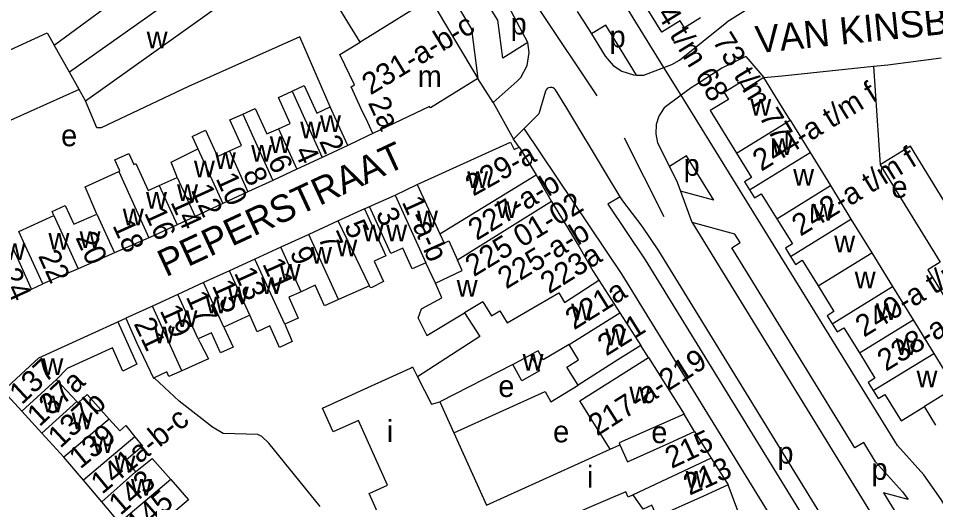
# Model space of a CAD drawing. Extents: x 159902 to 161769, y 383692 to 384875.
# Drawn here: x 160435.6 to 160604.7, y 384404.5 to 384493.7 of the extents above; entities that cross this region are included whole.
import ezdxf

# ---------------------------------------------------------------- set-up
doc = ezdxf.new("R2010")
doc.units = 0
for name, color, linetype in [('BLT_Basislijn', 7, 'Continuous'), ('BLT_Bebouwing', 7, 'Continuous'), ('BLT_Centroide', 7, 'Continuous'), ('BLT_Huisnummer', 7, 'Continuous'), ('BLT_Huisnummer_ tussenligend', 7, 'Continuous'), ('BLT_Huisnummer_reeks', 7, 'Continuous'), ('BLT_Onderverdeling_panden', 7, 'Continuous'), ('BLT_Straatnaam', 7, 'Continuous'), ('BLT_Vlakafsluiter', 7, 'Continuous')]:
    doc.layers.add(name, color=color, linetype=linetype)

msp = doc.modelspace()

# ---------------------------------------------------------------- linework, layer by layer
at = {"layer": 'BLT_Basislijn'}
for p, q in [((160523.98, 384493.38), (160521.13, 384498.12)), ((160529.51, 384489.27), (160526.01, 384495.83)), ((160570.65, 384495.8), (160566.21, 384493.02)), ((160531.73, 384495.18), (160542.26, 384479.43)), ((160543.91, 384492.48), (160541.26, 384490.85)), ((160549.6, 384483.28), (160543.91, 384492.48)), ((160569.75, 384486.69), (160573.06, 384482.85)), ((160595.93, 384485.18), (160605.79, 384486.44)), ((160576.42, 384483.14), (160593.3, 384484.91)), ((160593.3, 384484.91), (160595.93, 384485.18)), ((160593.3, 384484.91), (160594.52, 384466.73)), ((160523.14, 384478.19), (160520.33, 384482.61)), ((160523.14, 384478.19), (160527.56, 384482.17)), ((160573.06, 384482.85), (160576.42, 384483.14)), ((160597.68, 384415), (160557.79, 384479.54)), ((160528.88, 384473.45), (160526.89, 384471.45)), ((160527.92, 384469.99), (160526.89, 384471.45)), ((160547.32, 384471.68), (160554.59, 384457.21)), ((160563.86, 384460.2), (160557.69, 384461.9)), ((160557.69, 384461.9), (160559.8, 384456.17)), ((160499.41, 384458.61), (160500.32, 384459.02)), ((160559.8, 384456.17), (160559.83, 384456.12)), ((160567.72, 384453.96), (160559.83, 384456.12)), ((160559.83, 384456.12), (160588.59, 384409.38)), ((160438.01, 384443.83), (160440.09, 384444.77)), ((160453.93, 384437.79), (160455.38, 384438.44)), ((160551.79, 384431.24), (160550.39, 384433.42)), ((160604.77, 384418.77), (160602.68, 384422.17)), ((160560.26, 384417.57), (160558.34, 384420.75)), ((160588.59, 384409.38), (160624.95, 384350.29)), ((160569.09, 384400.82), (160566.48, 384407.73))]:
    msp.add_line(p, q, dxfattribs=at)
for points in [[(160554.62, 384484.67), (160538.91, 384510.09), (160536.76, 384514.24), (160535.06, 384518.82), (160533.13, 384522.83), (160488.13, 384596.23)], [(160465.4, 384574.15), (160476.48, 384562.76), (160510.57, 384506), (160519.16, 384491.7), (160520.33, 384482.61)], [(160538.63, 384494.97), (160539.82, 384493.21), (160541.26, 384490.85)], [(160529.51, 384489.27), (160524.89, 384486.38), (160523.98, 384493.38)], [(160554.62, 384484.67), (160556.1, 384485.24), (160557.48, 384486.02), (160566.21, 384493.02)], [(160541.26, 384490.85), (160543.77, 384486.73), (160545.24, 384485.06), (160546.86, 384483.99), (160549.05, 384483.3), (160549.6, 384483.28)], [(160493.06, 384477.4), (160487.46, 384490.3), (160466.94, 384481.17), (160450.84, 384473.53), (160450.03, 384473.53), (160447.94, 384478.5)], [(160527.56, 384482.17), (160528.27, 384482.8), (160529.42, 384485.03), (160529.78, 384487.4), (160529.51, 384489.27)], [(160569.75, 384486.69), (160565.34, 384484.53), (160560.46, 384481.43), (160559.64, 384480.92), (160557.79, 384479.54)], [(160549.6, 384483.28), (160550.91, 384483.24), (160554.62, 384484.67)], [(160546.58, 384460.85), (160544.07, 384464.99), (160536.73, 384477.14), (160534.62, 384480.54), (160534.45, 384480.74), (160534.21, 384480.9), (160533.95, 384480.99), (160533.64, 384480.99), (160533.34, 384480.91), (160533.11, 384480.77), (160532.92, 384480.56), (160532.8, 384480.32), (160531.55, 384476.15), (160528.88, 384473.45)], [(160557.79, 384479.54), (160554.68, 384477.22), (160554, 384476.17)], [(160554, 384476.17), (160553.71, 384475.72), (160553.21, 384474.17), (160553.11, 384472.41), (160553.46, 384470.79), (160555.64, 384466.43)], [(160500.93, 384472.53), (160500, 384472.07), (160496.35, 384470.28)], [(160609.76, 384337.83), (160611.06, 384340.84), (160609.15, 384344.91), (160606.34, 384350), (160546.95, 384446.54), (160528.88, 384473.45)], [(160563.86, 384460.2), (160558.8, 384468.4), (160555.64, 384466.43)], [(160555.64, 384466.43), (160557.08, 384463.56), (160557.69, 384461.9)], [(160546.58, 384460.85), (160544.3, 384459.45), (160551.15, 384449.24), (160610.66, 384352.52), (160613.6, 384347.18), (160616.84, 384340.29), (160619.41, 384341.88)], [(160619.41, 384341.88), (160616.28, 384348.55), (160613.26, 384354.03), (160553.68, 384450.86), (160550.6, 384455.44), (160547.04, 384460.09), (160546.58, 384460.85)], [(160593.66, 384411.98), (160591.48, 384415.53), (160589.87, 384414.55), (160570.02, 384446.78), (160567.16, 384451.43), (160568.69, 384452.39), (160567.72, 384453.96)], [(160491.25, 384403.78), (160481.76, 384415.42), (160480.46, 384416.68), (160479.73, 384417.05), (160473.36, 384417.19), (160471.38, 384418.38), (160465.25, 384423.15), (160460.59, 384427.48)], [(160515.89, 384417.33), (160532.75, 384424.94), (160533.75, 384423.03), (160538.82, 384426.15)], [(160644.83, 384338.21), (160643.59, 384342.14), (160640.8, 384348.26), (160626.55, 384371.32), (160620.56, 384381.08), (160605.79, 384405.03), (160602.56, 384409.58), (160597.68, 384415)], [(160593.66, 384411.98), (160598.65, 384406.45), (160599.65, 384405.04)], [(160599.65, 384405.04), (160595.1, 384406.28), (160625.48, 384357.01), (160630.61, 384355.23)]]:
    msp.add_lwpolyline(points, dxfattribs=at)
at = {"layer": 'BLT_Bebouwing'}
for p, q in [((160498.59, 384489.33), (160492.11, 384500)), ((160511.51, 384497.37), (160520.33, 384482.61)), ((160446.78, 384480.59), (160424.32, 384470.55)), ((160447.94, 384478.5), (160446.78, 384480.59)), ((160500.93, 384472.53), (160500, 384474.51)), ((160577.91, 384474.96), (160581.58, 384469.02)), ((160467.63, 384471.97), (160468.67, 384469.68)), ((160496.35, 384470.28), (160491.59, 384468.07)), ((160527.92, 384469.99), (160531.04, 384464.89)), ((160581.58, 384469.02), (160585.33, 384462.93)), ((160491.59, 384468.07), (160486.94, 384465.92)), ((160486.94, 384465.92), (160482.51, 384463.86)), ((160461.54, 384462.9), (160464.87, 384464.42)), ((160482.51, 384463.86), (160477.92, 384461.74)), ((160531.04, 384464.89), (160533.9, 384459.97)), ((160477.92, 384461.74), (160473.26, 384459.58)), ((160505.04, 384461.16), (160509.13, 384463.13)), ((160585.33, 384462.93), (160589.13, 384456.74)), ((160500.32, 384459.02), (160505.04, 384461.16)), ((160473.26, 384459.58), (160468.15, 384457.2)), ((160499.41, 384458.61), (160494.57, 384456.39)), ((160533.9, 384459.97), (160538.95, 384451.71)), ((160468.15, 384457.2), (160464.83, 384455.67)), ((160589.13, 384456.74), (160592.96, 384450.53)), ((160494.57, 384456.39), (160489.14, 384453.9)), ((160489.14, 384453.9), (160483.95, 384451.53)), ((160459.65, 384453.27), (160453.3, 384450.51)), ((160453.3, 384450.51), (160446.58, 384447.59)), ((160483.95, 384451.53), (160479.21, 384449.36)), ((160592.96, 384450.53), (160596.81, 384444.28)), ((160479.21, 384449.36), (160474.48, 384447.19)), ((160512.5, 384444.9), (160510.74, 384448.67)), ((160446.58, 384447.59), (160440.09, 384444.77)), ((160474.48, 384447.19), (160469.74, 384445.02)), ((160469.74, 384445.02), (160465.01, 384442.85)), ((160542.63, 384445.45), (160546.51, 384439.44)), ((160438.01, 384443.83), (160433.52, 384441.87)), ((160500.3, 384444.45), (160494.64, 384441.9)), ((160596.81, 384444.28), (160600.59, 384438.14)), ((160465.01, 384442.85), (160460.28, 384440.68)), ((160460.28, 384440.68), (160455.38, 384438.44)), ((160478.23, 384439.01), (160473.49, 384436.84)), ((160546.51, 384439.44), (160550.39, 384433.42)), ((160600.59, 384438.14), (160604.39, 384431.98)), ((160604.39, 384431.98), (160608.3, 384425.63)), ((160551.79, 384431.24), (160558.34, 384420.75)), ((160500, 384425.67), (160507.91, 384429.24)), ((160491.64, 384421.89), (160500, 384425.67)), ((160608.3, 384425.63), (160602.68, 384422.17)), ((160513.32, 384423.03), (160515.89, 384417.33)), ((160443.95, 384412.85), (160439.91, 384417.29)), ((160560.26, 384417.57), (160563.37, 384412.65)), ((160457.18, 384410.13), (160460.26, 384412.61)), ((160563.37, 384412.65), (160566.48, 384407.73)), ((160450.94, 384404.6), (160447.56, 384408.59)), ((160454.22, 384400.73), (160450.94, 384404.6))]:
    msp.add_line(p, q, dxfattribs=at)
for points in [[(160561.4, 384493.81), (160558.41, 384491.98), (160557.61, 384493.29), (160554.24, 384491.17), (160550.11, 384497.87)], [(160447.94, 384478.5), (160474.03, 384497.07)], [(160500, 384474.51), (160498.81, 384477.06), (160496.92, 384481.11), (160497.55, 384481.49), (160494.83, 384487.04), (160498.59, 384489.33)], [(160520.33, 384482.61), (160511.57, 384477.21), (160511.41, 384477.48), (160500.93, 384472.53)], [(160573.06, 384482.85), (160569.58, 384480.63), (160568.78, 384481.92), (160565.76, 384480.07), (160566.57, 384478.78), (160563.19, 384476.71), (160568.03, 384468.85)], [(160577.91, 384474.96), (160575.71, 384478.54), (160573.06, 384482.85)], [(160486.04, 384480.29), (160488.27, 384481.32), (160490.6, 384476.26), (160493.06, 384477.4)], [(160483.53, 384479.14), (160486.04, 384480.29)], [(160483.55, 384473.38), (160485.7, 384474.36), (160483.53, 384479.14)], [(160476.96, 384476.08), (160479.25, 384477.13)], [(160479.25, 384477.13), (160481.39, 384472.41), (160483.55, 384473.38)], [(160496.35, 384470.28), (160494.25, 384474.82), (160493.06, 384477.4)], [(160474.49, 384469.29), (160476.71, 384470.3), (160474.58, 384474.99), (160476.96, 384476.08)], [(160467.63, 384471.97), (160470.08, 384473.09), (160472.27, 384468.28), (160474.49, 384469.29)], [(160509.13, 384463.13), (160526.36, 384470.91), (160526.98, 384469.54), (160527.92, 384469.99)], [(160454.09, 384465.49), (160454.31, 384465.59), (160453.38, 384467.62), (160455.95, 384468.79), (160456.86, 384466.78), (160457.25, 384466.96), (160459.51, 384461.98), (160461.54, 384462.9)], [(160464.87, 384464.42), (160464.71, 384464.77), (160463.73, 384467.22), (160468.67, 384469.68)], [(160568.03, 384468.85), (160570.77, 384464.4), (160569.5, 384463.6), (160570.41, 384462.11)], [(160614.39, 384429.39), (160619.93, 384432.8), (160608.9, 384450.73), (160611.17, 384452.13), (160600.08, 384470.15), (160594.52, 384466.73)], [(160450.06, 384457.62), (160447.89, 384462.67), (160454.09, 384465.49)], [(160594.52, 384466.73), (160605.58, 384448.76), (160603.33, 384447.37), (160614.39, 384429.39)], [(160570.41, 384462.11), (160571.33, 384460.63), (160572.58, 384461.39), (160575.46, 384456.77)], [(160442.12, 384457.4), (160441.81, 384458.1), (160444.21, 384459.22), (160445.77, 384455.79), (160450.06, 384457.62)], [(160499.41, 384458.61), (160503.37, 384449.96), (160501.21, 384448.98), (160502.92, 384445.2), (160500.73, 384444.13), (160500.49, 384444.03), (160500.3, 384444.45)], [(160510.74, 384448.67), (160508.22, 384447.53), (160506.48, 384451.37), (160504.28, 384450.37), (160500.32, 384459.02)], [(160435.66, 384454.45), (160442.12, 384457.4)], [(160575.46, 384456.77), (160578.35, 384452.15), (160577.05, 384451.35), (160577.97, 384449.86)], [(160464.83, 384455.67), (160459.81, 384453.34), (160459.65, 384453.27)], [(160440.09, 384444.77), (160438.01, 384449.32), (160436.84, 384451.88), (160435.66, 384454.45)], [(160538.95, 384451.71), (160541.52, 384447.18), (160542.63, 384445.45)], [(160438.01, 384443.83), (160435.95, 384448.38), (160434.57, 384451.42)], [(160577.97, 384449.86), (160578.89, 384448.37), (160580.15, 384449.14), (160583.06, 384444.42)], [(160509.29, 384438.49), (160509.93, 384440.19), (160513.68, 384442.21), (160512.5, 384444.9)], [(160487.7, 384443.34), (160485.44, 384442.31), (160487.18, 384438.46), (160484.72, 384437.34)], [(160494.64, 384441.9), (160492.06, 384440.74), (160490.33, 384444.55), (160487.7, 384443.34)], [(160583.06, 384444.42), (160585.97, 384439.7), (160584.73, 384438.9), (160585.64, 384437.41)], [(160455.38, 384438.44), (160457.44, 384433.88), (160460.49, 384427.44), (160460.59, 384427.48)], [(160484.72, 384437.34), (160486.08, 384434.16), (160483.7, 384433.09), (160481.92, 384437.04), (160479.61, 384435.98), (160478.23, 384439.01)], [(160517.87, 384439.44), (160520.67, 384435.07), (160509.19, 384427.64)], [(160509.29, 384438.49), (160510.9, 384435.29), (160517.87, 384439.44)], [(160436.21, 384421.35), (160433.59, 384424.22), (160433.5, 384425.74), (160439.35, 384431.17), (160453.93, 384437.79)], [(160453.93, 384437.79), (160457.4, 384430.01), (160454.82, 384428.72), (160452.91, 384432.98), (160444.59, 384429.18), (160442.58, 384427.17)], [(160473.49, 384436.84), (160475.2, 384433.15), (160472.83, 384432.08), (160471.17, 384435.77), (160468.76, 384434.67)], [(160585.64, 384437.41), (160586.56, 384435.92), (160587.84, 384436.71), (160590.69, 384432.06)], [(160468.76, 384434.67), (160469.1, 384433.93), (160470.64, 384430.99), (160465.73, 384428.79)], [(160537.15, 384433.59), (160532.34, 384430.79), (160531.43, 384432.44)], [(160538.82, 384426.15), (160536.73, 384429.41), (160538.88, 384430.81), (160537.15, 384433.59)], [(160550.39, 384433.42), (160546.15, 384430.77), (160538.82, 384426.15)], [(160530.02, 384431.71), (160531.7, 384428.76), (160528.43, 384426.92), (160526.74, 384429.91)], [(160531.43, 384432.44), (160530.02, 384431.71)], [(160590.69, 384432.06), (160593.54, 384427.42), (160592.29, 384426.64), (160593.21, 384425.14)], [(160526.74, 384429.91), (160513.32, 384423.03)], [(160544.69, 384414.31), (160539.15, 384423.22), (160551.79, 384431.24)], [(160465.73, 384428.79), (160463.34, 384427.71), (160462.96, 384428.55), (160460.59, 384427.48)], [(160507.91, 384429.24), (160508.25, 384429.48), (160509.19, 384427.64)], [(160442.58, 384427.17), (160442.66, 384427.07), (160446.33, 384423.13)], [(160593.21, 384425.14), (160594.12, 384423.65), (160595.4, 384424.43), (160598.4, 384419.54), (160602.68, 384422.17)], [(160446.33, 384423.13), (160446.57, 384422.87), (160448.23, 384424.39), (160452.32, 384419.85)], [(160439.91, 384417.29), (160436.21, 384421.35)], [(160498.31, 384419.6), (160493.63, 384417.49), (160491.64, 384421.89)], [(160452.32, 384419.84), (160454.26, 384417.69), (160455.36, 384418.68), (160457.07, 384416.59)], [(160522.66, 384396.02), (160521.85, 384397.81), (160507.48, 384391.32), (160508.17, 384389.79), (160505.22, 384388.46), (160502.78, 384393.87), (160505.02, 384395.59), (160500.24, 384406.16), (160503.67, 384407.71), (160501.51, 384412.5), (160498.31, 384419.6)], [(160558.34, 384420.75), (160546.37, 384415.47), (160546.52, 384415.14)], [(160457.07, 384416.59), (160458.49, 384414.85), (160455.43, 384412.27), (160457.18, 384410.13)], [(160515.89, 384417.33), (160521.9, 384404.02)], [(160546.52, 384415.14), (160547.94, 384412.01), (160555.7, 384415.51), (160560.26, 384417.57)], [(160447.56, 384408.59), (160443.95, 384412.85)], [(160521.9, 384404.02), (160544.69, 384414.31)], [(160460.26, 384412.61), (160463.68, 384408.73)], [(160463.68, 384408.73), (160465.34, 384406.84), (160466.97, 384404.98), (160463.75, 384402.26)], [(160566.48, 384407.73), (160561.92, 384405.68), (160553.4, 384401.83), (160552.43, 384403.98), (160550.79, 384403.24), (160548.95, 384405.89)], [(160548.95, 384405.89), (160548.02, 384405.47), (160547.58, 384406.45), (160544.29, 384405.04), (160528.96, 384398.45)]]:
    msp.add_lwpolyline(points, dxfattribs=at)
at = {"layer": 'BLT_Onderverdeling_panden'}
for p, q in [((160467.89, 384500), (160444.99, 384483.81)), ((160444.99, 384483.81), (160442.2, 384488.75)), ((160446.78, 384480.59), (160444.99, 384483.81)), ((160486.04, 384480.29), (160491.59, 384468.07)), ((160476.96, 384476.08), (160482.51, 384463.86)), ((160568.03, 384468.85), (160577.91, 384474.96)), ((160483.55, 384473.38), (160486.94, 384465.92)), ((160468.67, 384469.68), (160473.26, 384459.58)), ((160474.49, 384469.29), (160477.92, 384461.74)), ((160570.41, 384462.11), (160581.58, 384469.02)), ((160454.09, 384465.49), (160459.65, 384453.27)), ((160464.87, 384464.42), (160468.15, 384457.2)), ((160513.31, 384454.01), (160531.04, 384464.89)), ((160461.54, 384462.9), (160464.83, 384455.67)), ((160509.13, 384463.13), (160513.31, 384454.01)), ((160575.46, 384456.77), (160585.33, 384462.93)), ((160505.04, 384461.16), (160510.74, 384448.67)), ((160533.9, 384459.97), (160516.56, 384449.18)), ((160442.12, 384457.4), (160446.58, 384447.59)), ((160577.97, 384449.86), (160589.13, 384456.74)), ((160500.3, 384444.45), (160494.57, 384456.39)), ((160494.64, 384441.9), (160489.14, 384453.9)), ((160487.7, 384443.34), (160483.95, 384451.53)), ((160583.06, 384444.42), (160592.96, 384450.53)), ((160484.72, 384437.34), (160479.21, 384449.36)), ((160478.23, 384439.01), (160474.48, 384447.19)), ((160512.5, 384444.9), (160517.43, 384447.25)), ((160473.49, 384436.84), (160469.74, 384445.02)), ((160585.64, 384437.41), (160596.81, 384444.28)), ((160468.76, 384434.67), (160465.01, 384442.85)), ((160521.26, 384441.46), (160517.87, 384439.44)), ((160465.73, 384428.79), (160460.28, 384440.68)), ((160537.15, 384433.59), (160546.51, 384439.44)), ((160590.69, 384432.06), (160600.59, 384438.14)), ((160526.74, 384429.91), (160530.02, 384431.71)), ((160593.21, 384425.14), (160604.39, 384431.98)), ((160436.21, 384421.35), (160442.58, 384427.17)), ((160446.33, 384423.13), (160439.91, 384417.29)), ((160452.32, 384419.84), (160443.95, 384412.85)), ((160457.07, 384416.59), (160447.56, 384408.59)), ((160544.69, 384414.31), (160546.52, 384415.14)), ((160563.37, 384412.65), (160548.95, 384405.89)), ((160457.18, 384410.13), (160450.94, 384404.6)), ((160463.68, 384408.73), (160454.22, 384400.73))]:
    msp.add_line(p, q, dxfattribs=at)
for points in [[(160442.2, 384488.75), (160454.25, 384497.68), (160452.57, 384500)], [(160511.51, 384497.37), (160500, 384490.2), (160498.59, 384489.33)], [(160425.56, 384484.06), (160440.9, 384491.04), (160442.2, 384488.75)], [(160450.06, 384457.62), (160453.3, 384450.51)], [(160513.31, 384454.01), (160514.11, 384452.29), (160514.98, 384452.7), (160516.56, 384449.18)], [(160517.43, 384447.25), (160516.56, 384449.18)], [(160521.26, 384441.46), (160522.81, 384438.9), (160524.35, 384439.83), (160525.7, 384437.6), (160535.25, 384443.12), (160536.31, 384441.38), (160542.63, 384445.45)], [(160509.19, 384427.64), (160511.77, 384422.59), (160513.32, 384423.03)]]:
    msp.add_lwpolyline(points, dxfattribs=at)
at = {"layer": 'BLT_Vlakafsluiter'}
for p, q in [((160557.79, 384479.54), (160554.62, 384484.67)), ((160523.14, 384478.19), (160526.89, 384471.45))]:
    msp.add_line(p, q, dxfattribs=at)

# ---------------------------------------------------------------- texts
at = {"layer": 'BLT_Centroide'}
for s, p in [('p', (160526.35, 384490.73)), ('w', (160459.23, 384488.22)), ('p', (160544.6, 384488.37)), ('m', (160509.21, 384481.05)), ('w', (160570.56, 384475.81)), ('w', (160491.19, 384472.75)), ('w', (160487.56, 384471.58)), ('e', (160443.45, 384470.15)), ('w', (160481.95, 384468.88)), ('w', (160478.5, 384467.34)), ('w', (160574.51, 384468.53)), ('w', (160471.83, 384465.98)), ('w', (160467.95, 384464.45)), ('p', (160558.26, 384464.7)), ('w', (160518.34, 384462.47)), ('w', (160578.47, 384462.91)), ('e', (160596.59, 384460.67)), ('w', (160464.84, 384460.05)), ('w', (160459.11, 384458.66)), ('w', (160454.83, 384455.55)), ('w', (160523.76, 384456.94)), ('w', (160582.13, 384456.41)), ('w', (160509.09, 384455.22)), ('w', (160499.06, 384452.64)), ('w', (160503.42, 384452.64)), ('w', (160441.12, 384451.08)), ('w', (160446.86, 384451.39)), ('w', (160586.03, 384450.59)), ('w', (160433, 384449.16)), ('w', (160489.55, 384448.52)), ('w', (160494.22, 384449.89)), ('w', (160483.75, 384445.38)), ('w', (160589.82, 384443.97)), ('w', (160480.34, 384442.92)), ('w', (160516.41, 384442.41)), ('w', (160474.2, 384441.22)), ('w', (160470.14, 384439.38)), ('w', (160464.73, 384436.84)), ('w', (160537.52, 384438.06)), ('w', (160593.73, 384438.16)), ('w', (160460.56, 384433.86)), ('w', (160543.79, 384433.47)), ('w', (160597.39, 384431.66)), ('w', (160528.56, 384428.82)), ('w', (160439.99, 384427.97)), ('w', (160601.22, 384425.75)), ('e', (160524.08, 384423.94)), ('w', (160548.25, 384422.78)), ('w', (160439.99, 384421.1)), ('w', (160445.4, 384418)), ('i', (160503.52, 384415.66)), ('e', (160534.19, 384415.58)), ('e', (160552.3, 384415.44)), ('w', (160449.23, 384413.62)), ('p', (160575.55, 384411.67)), ('w', (160453.28, 384410.03)), ('i', (160540.44, 384407.25)), ('p', (160592.9, 384408.67)), ('w', (160558.62, 384407.25)), ('w', (160456.34, 384405.73))]:
    msp.add_text(s, height=4, dxfattribs=at).set_placement(p)
at = {"layer": 'BLT_Huisnummer'}
for s, rotation, p in [('2', 294.4423, (160490.99, 384471.09)), ('6', 294.4442, (160481.49, 384467.51)), ('10', 294.4429, (160471.91, 384464.23)), ('227-a-b', 31.4785, (160520.1, 384452.68)), ('225 01-02', 31.307, (160519.55, 384445.99)), ('16', 294.4547, (160458.71, 384457.88)), ('3', 294.2886, (160501.42, 384457.79)), ('225-a-b', 31.307, (160525.55, 384443.74)), ('20', 294.4547, (160446.04, 384453.33)), ('7', 294.292, (160490.77, 384453.32)), ('11', 294.2922, (160480.5, 384448.5)), ('24', 294.4511, (160432.05, 384446.64)), ('15', 294.2961, (160471.21, 384444.49)), ('21', 295.3508, (160456.78, 384437.46)), ('221', 31.9904, (160544, 384431.38)), ('137', 42.8893, (160436.18, 384422.38)), ('137a', 42.8893, (160439.45, 384418.31)), ('137b', 42.8875, (160443.3, 384414.35)), ('139', 39.2421, (160446.98, 384410.55)), ('215', 25.1456, (160556.03, 384410.67)), ('213', 24.3018, (160559.36, 384405.74)), ('143', 40.6576, (160454.38, 384401.99))]:
    msp.add_text(s, height=4, rotation=rotation, dxfattribs=at).set_placement(p)
at = {"layer": 'BLT_Huisnummer_ tussenligend'}
for s, rotation, p in [('4', 294.4423, (160486.39, 384469.22)), ('8', 294.4442, (160476.9, 384465.2)), ('12', 294.4429, (160467.31, 384462.13)), ('14', 294.4429, (160463.56, 384459.86)), ('5', 294.2886, (160495.57, 384455.49)), ('18', 294.4547, (160452.86, 384455.57)), ('9', 294.292, (160485.55, 384450.59)), ('22', 294.4547, (160439.15, 384449.97)), ('13', 294.2922, (160475.29, 384446.82)), ('17', 294.2961, (160466.4, 384442.41)), ('19', 294.2961, (160461.59, 384439.89)), ('145', 40.6576, (160457.69, 384398.3))]:
    msp.add_text(s, height=4, rotation=rotation, dxfattribs=at).set_placement(p)
at = {"layer": 'BLT_Huisnummer_reeks'}
for s, rotation, p in [('64 t/m 68', 301.5744, (160551.68, 384497.02)), ('231-a-b-c', 31.2755, (160500.51, 384479.49)), ('73 t/m 77', 301.6273, (160563.48, 384489.56)), ('244-a t/m f', 31.665, (160572.59, 384465.43)), ('2a', 295.051, (160499.99, 384478.17)), ('242-a t/m f', 31.56, (160579.81, 384453.46)), ('229-a', 29.2988, (160519.46, 384460.85)), ('1-a-b', 294.2886, (160506.23, 384459.89)), ('240-a t/m f', 31.4414, (160591.52, 384434.86)), ('223a', 32.011, (160533.45, 384442.83)), ('238-a t/m f', 31.6007, (160595.56, 384428.57)), ('221a', 32.0098, (160538.06, 384436.21)), ('217-a-219', 32.3644, (160542.3, 384416.64)), ('141a-b-c', 39.2421, (160450.99, 384405.89))]:
    msp.add_text(s, height=4, rotation=rotation, dxfattribs=at).set_placement(p)
at = {"layer": 'BLT_Straatnaam'}
for s, rotation, p in [('VAN KINSBERGENSTRAAT', 5.8321, (160571.74, 384487.28)), ('PEPERSTRAAT', 24.8741, (160462.77, 384445.99))]:
    msp.add_text(s, height=5, rotation=rotation, dxfattribs=at).set_placement(p)

doc.saveas('drawing.dxf')
